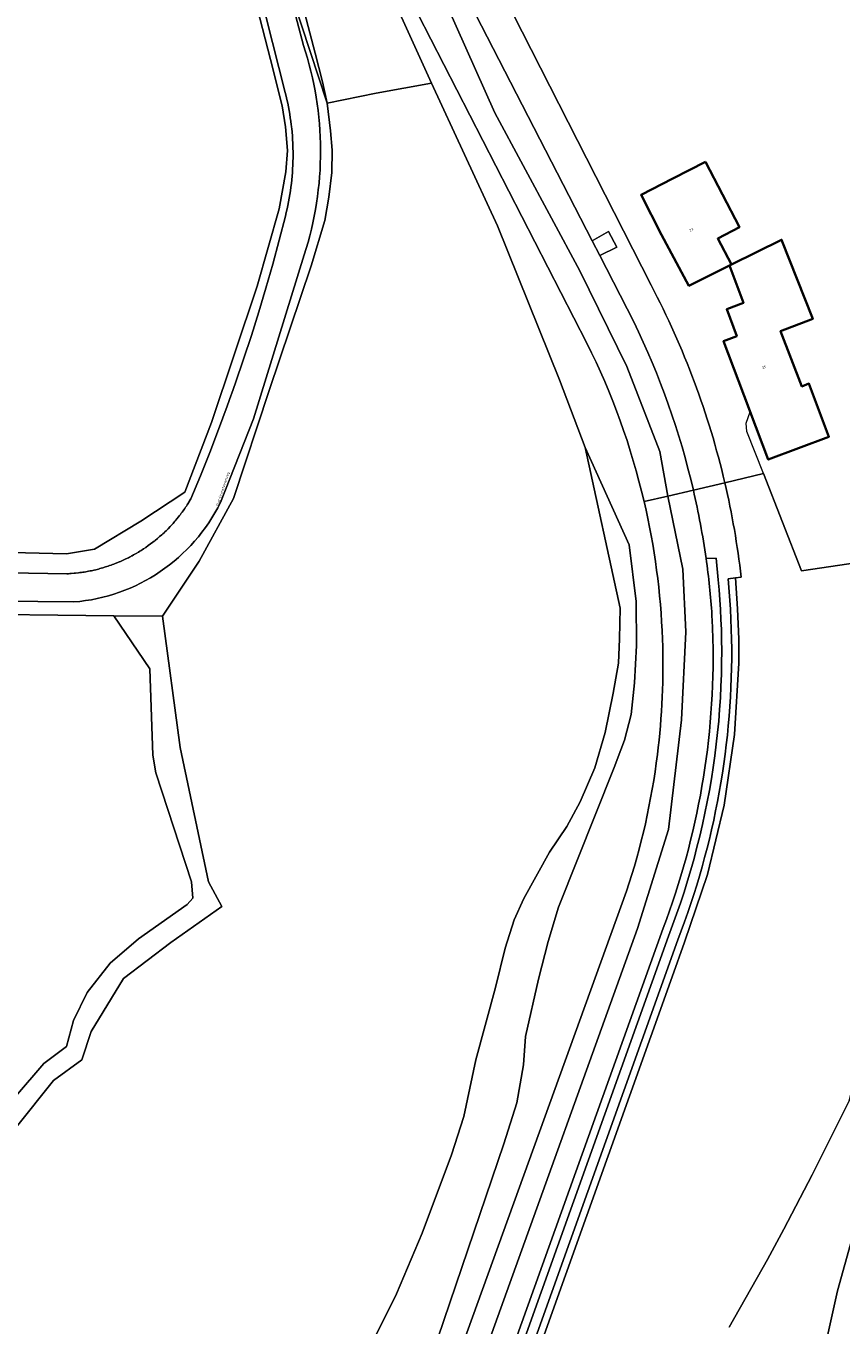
# Model space of a CAD drawing. Header units: metres. Extents: x 197700 to 204338, y 317132 to 325229.
# Tile 811 of 1056: x 202123 to 202237, y 320404 to 320586. Entities that reach past the tile are written whole.
import ezdxf
from ezdxf.enums import TextEntityAlignment as Align

# ---------------------------------------------------------------- set-up
doc = ezdxf.new("R2010")
doc.units = ezdxf.units.M
for name, color, linetype, lineweight in [('B-WE-GR-BEPLANTING_CULTUUR_BOSPLANTSOEN-GV', 90, 'Continuous', 18), ('B-WE-GR-BEPLANTING_CULTUUR_HEESTERS-GV', 90, 'Continuous', 18), ('B-WE-GR-BOS_LOOF-GV', 40, 'Continuous', 13), ('B-WE-GR-GRAS-GV', 60, 'Continuous', 13), ('B-WE-GW-TALUD_KRUIN-G', 90, 'Continuous', 18), ('B-WE-IE-TERREINAFSCHEIDING_KUNSTMATIG_HEKWERK-G', 20, 'IE-TERREINAFSCHEIDING-KUNSTMATIG', 18), ('B-WE-OG-BEBOUWING-GV', 7, 'Continuous', 35), ('B-WE-OG-BEBOUWING-T18', 10, 'Continuous', 18), ('B-WE-OG-TERREIN_CULTUURSCHEIDING-GV', 7, 'Continuous', 18), ('B-WE-OG-TERREIN_ERF-GV', 7, 'Continuous', 18), ('B-WE-OG-TOPOGRAFIE-T18', 10, 'Continuous', 18), ('B-WE-VH-ONVERHARD-GV', 252, 'Continuous', 18), ('B-WE-VH-VERHARDING_ASFALT-GV', 252, 'Continuous', 18), ('B-WE-VH-VERHARDING_GESLOTEN-GV', 252, 'Continuous', 18), ('B-WE-VH-VERHARDING_TEGEL-GV', 252, 'Continuous', 18)]:
    doc.layers.add(name, color=color, linetype=linetype, lineweight=lineweight)
doc.styles.add('NLCS-ISO-M200-T18', font='NLCS-ISO.ttf', dxfattribs={"height": 0.36})
doc.linetypes.add('IE-TERREINAFSCHEIDING-KUNSTMATIG', pattern='A,4,[82,NLCS.SHX,S=0.75,R=90,X=0,Y=0],4,-2', length=10)

msp = doc.modelspace()

# ---------------------------------------------------------------- linework, layer by layer
at = {"layer": 'B-WE-GR-BEPLANTING_CULTUUR_BOSPLANTSOEN-GV'}
for points in [[(202154.729, 320616.085), (202163.68, 320581.931), (202164.67, 320577.92), (202165.361, 320574.916), (202172.18, 320576.355), (202179.915, 320577.739), (202170.793, 320597.868)], [(202109.061, 320143.051), (202110.153, 320143.042), (202110.236, 320143.221), (202113.383, 320150.64), (202114.889, 320155.025), (202119.662, 320171.355), (202126.456, 320202.045), (202135.026, 320232.811), (202138.551, 320243.051), (202213.535, 320452.819), (202215.274, 320457.684), (202218.475, 320467.14), (202220.818, 320476.844), (202222.285, 320486.718), (202222.864, 320496.684), (202222.859, 320500.008), (202222.707, 320504.277), (202222.387, 320508.587)], [(202222.387, 320508.587), (202221.396, 320508.437), (202221.708, 320504.222), (202221.859, 320500)], [(202214.331, 320458.018), (202136.837, 320241.228)]]:
    msp.add_lwpolyline(points, dxfattribs=at)
msp.add_lwpolyline([(202221.859, 320500, -0.0972867), (202214.331, 320458.018)], format="xyb", dxfattribs=at)
at = {"layer": 'B-WE-GR-BEPLANTING_CULTUUR_HEESTERS-GV'}
msp.add_lwpolyline([(202202.378, 320555.683), (202203.43, 320553.635), (202205.814, 320554.819), (202204.66, 320556.995)], close=True, dxfattribs=at)
at = {"layer": 'B-WE-GR-BOS_LOOF-GV'}
for points in [[(202217.923, 320324.699), (202236.647, 320408.94), (202241.789, 320427.353), (202251.221, 320465.488), (202257.328, 320493.475), (202257.593, 320495.593), (202258.591, 320497.26), (202260.527, 320502.993), (202266.328, 320529.029), (202270.675, 320550.511), (202272.451, 320559.944), (202276.82, 320580.515), (202279.689, 320591.117), (202283.107, 320606.686), (202285.235, 320617.904), (202287.612, 320629.063), (202290.549, 320644.169), (202294.386, 320668.136), (202296.729, 320681.533), (202304.022, 320716.99), (202311.543, 320754.238), (202312.378, 320759.168), (202313.07, 320764.119), (202315.732, 320785.868)], [(202273.285, 320603.425), (202264.927, 320567.324), (202263.678, 320560.681), (202262.429, 320554.039), (202261.247, 320548.339), (202260.066, 320542.639), (202258.386, 320533.952), (202256.706, 320525.265), (202255.172, 320519.949), (202253.638, 320514.633), (202252.931, 320512.709), (202252.225, 320510.785), (202249.506, 320508.414), (202249.269, 320506.649), (202248.291, 320512.023), (202231.64, 320509.562), (202226.313, 320523.156), (202220.91, 320521.892)], [(202273.771, 320592.304), (202271.356, 320580.627), (202266.081, 320560.583), (202264.353, 320553.29), (202258.244, 320520.192), (202254.198, 320502.367), (202249.253, 320482.146), (202242.402, 320451.455), (202238.289, 320435.517), (202233.137, 320425.166), (202229.176, 320417.568), (202226.856, 320413.316), (202221.516, 320403.855)], [(202221.516, 320403.855), (202226.856, 320413.316), (202229.176, 320417.568), (202233.137, 320425.166), (202238.289, 320435.517), (202242.402, 320451.455), (202249.253, 320482.146), (202254.198, 320502.367), (202258.244, 320520.192), (202264.353, 320553.29), (202266.081, 320560.583), (202271.356, 320580.627), (202273.771, 320592.304)], [(202179.992, 320399.872), (202190.027, 320429.488), (202191.86, 320435.229), (202192.8, 320440.529), (202193.075, 320444.504), (202194.855, 320452.5), (202196.212, 320457.782), (202197.685, 320462.577), (202205.447, 320482.089), (202206.393, 320484.538), (202206.912, 320485.884), (202207.828, 320489.496), (202208.307, 320493.901), (202208.567, 320499.16), (202208.52, 320505.276), (202207.561, 320513.196), (202201.391, 320526.833), (202206.267, 320504.335), (202206.193, 320500.089), (202206.04, 320496.648), (202205.309, 320492.459), (202204.215, 320486.975), (202202.727, 320482.054), (202200.716, 320477.294), (202198.823, 320473.829), (202196.41, 320470.249), (202192.846, 320463.797), (202191.453, 320460.799), (202190.225, 320456.832), (202188.887, 320451.347), (202186.117, 320441.219), (202184.421, 320433.305), (202182.735, 320427.947), (202178.628, 320416.989), (202175.011, 320408.509), (202165.205, 320388.745)], [(202223.198, 320508.709), (202222.387, 320508.587), (202222.707, 320504.277), (202222.859, 320500.008), (202222.864, 320496.684), (202222.285, 320486.718), (202220.818, 320476.844), (202218.475, 320467.14), (202215.274, 320457.684), (202213.535, 320452.819), (202138.551, 320243.051), (202135.026, 320232.811), (202126.456, 320202.045), (202119.662, 320171.355)]]:
    msp.add_lwpolyline(points, dxfattribs=at)
msp.add_lwpolyline([(202220.91, 320521.892, -0.0289346), (202223.198, 320508.709)], format="xyb", dxfattribs=at)
at = {"layer": 'B-WE-GR-GRAS-GV'}
for points in [[(202315.732, 320785.868), (202313.07, 320764.119), (202312.378, 320759.168), (202311.543, 320754.238), (202304.022, 320716.99), (202296.729, 320681.533), (202294.386, 320668.136), (202290.549, 320644.169), (202287.612, 320629.063), (202285.235, 320617.904), (202283.107, 320606.686), (202279.689, 320591.117), (202276.82, 320580.515), (202272.451, 320559.944), (202270.675, 320550.511), (202266.328, 320529.029), (202260.527, 320502.993), (202258.591, 320497.26), (202257.593, 320495.593), (202257.328, 320493.475), (202251.221, 320465.488), (202241.789, 320427.353), (202236.647, 320408.94), (202217.923, 320324.699)], [(202082.881, 320513.079), (202128.906, 320511.946), (202132.838, 320512.596), (202139.312, 320516.501), (202145.463, 320520.574), (202149.173, 320530.282), (202155.552, 320549.352), (202158.643, 320560.171), (202159.568, 320565.326), (202159.802, 320568.326), (202159.516, 320571.634), (202159.042, 320574.585), (202157.436, 320581.034), (202154.073, 320594.067), (202149.904, 320610.491), (202147.385, 320621.81), (202146.494, 320628.435), (202145.447, 320634.803), (202144.122, 320643.394), (202142.771, 320652.553), (202142.247, 320658.104), (202142.078, 320662.482)], [(202165.205, 320388.745), (202175.011, 320408.509), (202178.628, 320416.989), (202182.735, 320427.947), (202184.421, 320433.305), (202186.117, 320441.219), (202188.887, 320451.347), (202190.225, 320456.832), (202191.453, 320460.799), (202192.846, 320463.797), (202196.41, 320470.249), (202198.823, 320473.829), (202200.716, 320477.294), (202202.727, 320482.054), (202204.215, 320486.975), (202205.309, 320492.459), (202206.04, 320496.648), (202206.193, 320500.089), (202206.267, 320504.335), (202201.391, 320526.833), (202197.828, 320536.258), (202189.149, 320557.812), (202179.915, 320577.739), (202172.18, 320576.355), (202165.361, 320574.916), (202165.804, 320571.064), (202166.044, 320568.35), (202166.019, 320565.251), (202165.588, 320561.82), (202165.013, 320558.518), (202163.119, 320552.213), (202157.244, 320534.761), (202152.271, 320519.703), (202147.458, 320510.926), (202142.339, 320503.219), (202144.808, 320484.889), (202148.777, 320466.104), (202150.629, 320462.664), (202143.485, 320457.637), (202136.87, 320452.61), (202132.372, 320445.201), (202131.049, 320441.233), (202127.081, 320438.322), (202116.529, 320425.161)], [(202114.116, 320427.21), (202125.758, 320440.703), (202128.933, 320443.085), (202129.905, 320446.703), (202131.794, 320450.626), (202135.041, 320454.738), (202138.972, 320458.144), (202145.784, 320462.926), (202146.57, 320463.843), (202146.395, 320466.104), (202141.388, 320481.352), (202141.002, 320483.822), (202140.544, 320495.876), (202135.557, 320503.299), (202088.457, 320503.858)]]:
    msp.add_lwpolyline(points, dxfattribs=at)
at = {"layer": 'B-WE-GW-TALUD_KRUIN-G'}
msp.add_lwpolyline([(202217.923, 320324.699), (202236.647, 320408.94), (202241.789, 320427.353), (202251.221, 320465.488), (202257.328, 320493.475), (202257.593, 320495.593), (202258.591, 320497.26), (202260.527, 320502.993), (202266.328, 320529.029), (202270.675, 320550.511), (202272.451, 320559.944), (202276.82, 320580.515), (202279.689, 320591.117), (202283.107, 320606.686), (202285.235, 320617.904), (202287.612, 320629.063), (202290.549, 320644.169), (202294.386, 320668.136), (202296.729, 320681.533), (202304.022, 320716.99), (202311.543, 320754.238), (202312.378, 320759.168), (202313.07, 320764.119), (202315.732, 320785.868)], dxfattribs=at)
at = {"layer": 'B-WE-IE-TERREINAFSCHEIDING_KUNSTMATIG_HEKWERK-G'}
for points in [[(202165.361, 320574.916), (202172.18, 320576.355), (202179.915, 320577.739)], [(202179.915, 320577.739), (202189.149, 320557.812), (202197.828, 320536.258), (202201.391, 320526.833)], [(202142.339, 320503.219), (202147.458, 320510.926), (202152.271, 320519.703), (202157.244, 320534.761), (202163.119, 320552.213), (202165.013, 320558.518), (202165.588, 320561.82), (202166.019, 320565.251), (202166.044, 320568.35), (202165.804, 320571.064), (202165.361, 320574.916)], [(202226.313, 320523.156), (202224.009, 320529.038), (202223.878, 320530.226), (202224.461, 320531.814)], [(202201.391, 320526.833), (202206.267, 320504.335), (202206.193, 320500.089), (202206.04, 320496.648), (202205.309, 320492.459), (202204.215, 320486.975), (202202.727, 320482.054), (202200.716, 320477.294), (202198.823, 320473.829), (202196.41, 320470.249), (202192.846, 320463.797), (202191.453, 320460.799), (202190.225, 320456.832), (202188.887, 320451.347), (202186.117, 320441.219), (202184.421, 320433.305), (202182.735, 320427.947), (202178.628, 320416.989), (202175.011, 320408.509), (202165.205, 320388.745), (202154.563, 320364.154), (202153.14, 320361.528)], [(202226.313, 320523.156), (202231.64, 320509.562), (202248.291, 320512.023)], [(202060.14, 320504.566), (202068.101, 320504.376), (202088.457, 320503.858), (202135.557, 320503.299)], [(202135.557, 320503.299), (202142.339, 320503.219)]]:
    msp.add_lwpolyline(points, dxfattribs=at)
at = {"layer": 'B-WE-OG-BEBOUWING-GV'}
for points in [[(202218.206, 320566.72), (202213.662, 320564.387), (202209.214, 320562.103), (202212.072, 320556.539), (202215.905, 320549.419), (202221.558, 320552.261), (202221.838, 320552.402), (202219.916, 320556.004), (202222.943, 320557.592)], [(202231.653, 320535.352), (202228.71, 320543.082), (202233.19, 320544.773), (202228.838, 320555.844), (202221.838, 320552.402), (202221.558, 320552.261), (202223.521, 320547.008), (202221.181, 320546.128), (202222.59, 320542.384), (202220.746, 320541.69), (202224.269, 320532.324), (202224.461, 320531.814), (202226.98, 320525.117), (202235.46, 320528.307), (202232.666, 320535.733)]]:
    msp.add_lwpolyline(points, close=True, dxfattribs=at)
at = {"layer": 'B-WE-OG-TERREIN_CULTUURSCHEIDING-GV'}
for points in [[(202159.374, 320593.117), (202165.361, 320574.916), (202164.67, 320577.92), (202163.68, 320581.931), (202154.729, 320616.085), (202151.552, 320633.383), (202149.288, 320649.385), (202148.065, 320658.772), (202147.492, 320670.65), (202147.336, 320679.351), (202148.234, 320686.433)], [(202088.771, 320509.832), (202128.983, 320509.159), (202129.186, 320509.169), (202129.389, 320509.181), (202129.591, 320509.194), (202129.996, 320509.228), (202130.198, 320509.249), (202130.602, 320509.294), (202130.803, 320509.319), (202131.005, 320509.348), (202131.205, 320509.377), (202131.406, 320509.409), (202131.606, 320509.442), (202131.807, 320509.477), (202132.006, 320509.514), (202132.206, 320509.554), (202132.404, 320509.595), (202132.603, 320509.638), (202132.718, 320509.664), (202132.801, 320509.682), (202132.999, 320509.729), (202133.196, 320509.777), (202133.393, 320509.829), (202133.589, 320509.881), (202133.785, 320509.935), (202133.98, 320509.991), (202134.368, 320510.109), (202134.549, 320510.167), (202134.562, 320510.171), (202134.755, 320510.234), (202134.948, 320510.301), (202135.139, 320510.368), (202135.33, 320510.437), (202135.52, 320510.508), (202135.71, 320510.581), (202136.087, 320510.732), (202136.299, 320510.822), (202136.339, 320510.839), (202136.461, 320510.891), (202136.832, 320511.056), (202137.2, 320511.229), (202137.564, 320511.408), (202137.745, 320511.5), (202137.925, 320511.595), (202138.024, 320511.648), (202138.104, 320511.69), (202138.282, 320511.789), (202138.459, 320511.888), (202138.636, 320511.989), (202138.985, 320512.196), (202139.158, 320512.302), (202139.331, 320512.41), (202139.501, 320512.519), (202139.672, 320512.63), (202140.009, 320512.857), (202140.342, 320513.091), (202140.67, 320513.33), (202140.993, 320513.576), (202141.163, 320513.711), (202141.195, 320513.736), (202141.311, 320513.828), (202141.625, 320514.087), (202141.78, 320514.218), (202141.934, 320514.351), (202142.237, 320514.621), (202142.386, 320514.758), (202142.593, 320514.952), (202142.618, 320514.976), (202142.682, 320515.036), (202142.828, 320515.178), (202143.116, 320515.465), (202143.398, 320515.758), (202143.536, 320515.906), (202143.674, 320516.056), (202143.809, 320516.206), (202143.916, 320516.327), (202144.077, 320516.512), (202144.209, 320516.667), (202144.339, 320516.823), (202144.594, 320517.139), (202144.72, 320517.299), (202144.843, 320517.459), (202144.966, 320517.622), (202145.086, 320517.785), (202145.092, 320517.793), (202145.206, 320517.95), (202145.323, 320518.115), (202145.44, 320518.282), (202145.554, 320518.449), (202145.667, 320518.619), (202145.778, 320518.789), (202145.888, 320518.96), (202146.102, 320519.305), (202146.131, 320519.353), (202146.206, 320519.479), (202146.31, 320519.654), (202147.64, 320522.863), (202148.929, 320526.089), (202150.177, 320529.332), (202151.383, 320532.59), (202151.951, 320534.187), (202151.979, 320534.265), (202152.548, 320535.863), (202153.67, 320539.15), (202154.751, 320542.452), (202155.789, 320545.767), (202156.785, 320549.096), (202157.738, 320552.436), (202158.648, 320555.789), (202159.516, 320559.153), (202159.637, 320559.652), (202159.752, 320560.152), (202159.859, 320560.654), (202159.958, 320561.158), (202160.05, 320561.663), (202160.135, 320562.169), (202160.213, 320562.677), (202160.283, 320563.185), (202160.345, 320563.695), (202160.4, 320564.205), (202160.448, 320564.716), (202160.489, 320565.228), (202160.521, 320565.74), (202160.547, 320566.253), (202160.565, 320566.766), (202160.575, 320567.279), (202160.578, 320567.792), (202160.573, 320568.305), (202160.569, 320568.465), (202160.567, 320568.558), (202160.561, 320568.819), (202160.542, 320569.332), (202160.515, 320569.844), (202160.481, 320570.356), (202160.439, 320570.868), (202160.389, 320571.379), (202160.366, 320571.583), (202160.349, 320571.737), (202160.332, 320571.889), (202160.268, 320572.398), (202160.197, 320572.907), (202160.118, 320573.414), (202160.031, 320573.92), (202159.937, 320574.425), (202159.836, 320574.928), (202159.728, 320575.43), (202159.612, 320575.93), (202159.489, 320576.428), (202152.366, 320604.611)], [(202170.793, 320597.868), (202179.915, 320577.739), (202189.149, 320557.812), (202197.828, 320536.258), (202201.391, 320526.833), (202207.561, 320513.196), (202208.52, 320505.276), (202208.567, 320499.16), (202208.307, 320493.901), (202207.828, 320489.496), (202206.912, 320485.884), (202206.393, 320484.538), (202205.447, 320482.089), (202197.685, 320462.577), (202196.212, 320457.782), (202194.855, 320452.5), (202193.075, 320444.504), (202192.8, 320440.529), (202191.86, 320435.229), (202190.027, 320429.488), (202179.992, 320399.872)], [(202154.073, 320594.067), (202157.436, 320581.034), (202159.042, 320574.585), (202159.516, 320571.634), (202159.802, 320568.326), (202159.568, 320565.326), (202158.643, 320560.171), (202155.552, 320549.352), (202149.173, 320530.282), (202145.463, 320520.574), (202139.312, 320516.501), (202132.838, 320512.596), (202128.906, 320511.946), (202082.881, 320513.079)], [(202088.457, 320503.858), (202135.557, 320503.299), (202142.339, 320503.219), (202147.458, 320510.926), (202152.271, 320519.703), (202157.244, 320534.761), (202163.119, 320552.213), (202165.013, 320558.518), (202165.588, 320561.82), (202166.019, 320565.251), (202166.044, 320568.35), (202165.804, 320571.064), (202165.361, 320574.916), (202159.374, 320593.117)], [(202159.374, 320593.117), (202162.035, 320582.996)], [(202201.646, 320541.384), (202178.01, 320587.411)], [(202162.134, 320553.721), (202155.039, 320530.828), (202150.429, 320519.133)], [(202135.503, 320241.655), (202213.023, 320458.517), (202213.607, 320460.05), (202214.164, 320461.581), (202214.699, 320463.121), (202215.21, 320464.668), (202215.698, 320466.223), (202216.163, 320467.786), (202216.606, 320469.354), (202217.023, 320470.929), (202217.418, 320472.511), (202217.789, 320474.098), (202218.137, 320475.69), (202218.46, 320477.288), (202218.76, 320478.89), (202219.035, 320480.497), (202219.287, 320482.107), (202219.515, 320483.72), (202219.719, 320485.337), (202219.897, 320486.958), (202220.053, 320488.58), (202220.184, 320490.205), (202220.29, 320491.831), (202220.373, 320493.458), (202220.431, 320495.087), (202220.465, 320496.718), (202220.474, 320498.347), (202220.459, 320499.955), (202220.428, 320501.367), (202220.377, 320502.757), (202220.31, 320504.147), (202220.225, 320505.535), (202220.123, 320506.922), (202220.001, 320508.316), (202219.694, 320511.322), (202218.29, 320511.31)], [(202129.954, 320505.218), (202094.807, 320505.571)], [(202219.119, 320503.379), (202219.196, 320501.69), (202219.248, 320500)], [(202124.663, 320236.542), (202207.19, 320464.791)], [(202212.294, 320459.636), (202133.292, 320239.155)]]:
    msp.add_lwpolyline(points, dxfattribs=at)
for points in [[(202162.035, 320582.996, -0.1594192), (202162.134, 320553.721)], [(202209.631, 320519.254, 0.0586018), (202201.646, 320541.384)], [(202150.429, 320519.133, -0.2639739), (202129.954, 320505.218)], [(202212.202, 320500, 0.0482766), (202209.631, 320519.254)], [(202218.29, 320511.31, -0.0180312), (202219.119, 320503.379)], [(202211.492, 320483.887, 0.0400933), (202212.202, 320500)], [(202219.248, 320500, -0.0966295), (202212.294, 320459.636)], [(202207.19, 320464.791, 0.0487068), (202211.492, 320483.887)]]:
    msp.add_lwpolyline(points, format="xyb", dxfattribs=at)
at = {"layer": 'B-WE-OG-TERREIN_ERF-GV'}
for points in [[(202220.91, 320521.892), (202226.313, 320523.156), (202231.64, 320509.562), (202248.291, 320512.023), (202250.037, 320543.271), (202251.527, 320550.596), (202254.937, 320571.589), (202260.933, 320601.412), (202265.567, 320623.054), (202269.409, 320640.774), (202279.069, 320682.107), (202283.99, 320701.221)], [(202180.434, 320609.906), (202191.303, 320587.448), (202210.615, 320549.487)]]:
    msp.add_lwpolyline(points, dxfattribs=at)
msp.add_lwpolyline([(202213.662, 320564.387), (202218.206, 320566.72), (202222.943, 320557.592), (202219.916, 320556.004), (202221.838, 320552.402), (202228.838, 320555.844), (202233.19, 320544.773), (202228.71, 320543.082), (202231.653, 320535.352), (202232.666, 320535.733), (202235.46, 320528.307), (202226.98, 320525.117), (202224.461, 320531.814), (202224.269, 320532.324), (202220.746, 320541.69), (202222.59, 320542.384), (202221.181, 320546.128), (202223.521, 320547.008), (202221.558, 320552.261), (202215.905, 320549.419), (202212.072, 320556.539), (202209.214, 320562.103)], close=True, dxfattribs=at)
msp.add_lwpolyline([(202210.615, 320549.487, -0.063856), (202220.91, 320521.892)], format="xyb", dxfattribs=at)
at = {"layer": 'B-WE-VH-ONVERHARD-GV'}
for points in [[(202220.91, 320521.892), (202216.514, 320520.864)], [(202218.29, 320511.31), (202219.694, 320511.322), (202220.001, 320508.316), (202220.123, 320506.922), (202220.225, 320505.535), (202220.31, 320504.147), (202220.377, 320502.757), (202220.428, 320501.367), (202220.459, 320499.955), (202220.474, 320498.347), (202220.465, 320496.718), (202220.431, 320495.087), (202220.373, 320493.458), (202220.29, 320491.831), (202220.184, 320490.205), (202220.053, 320488.58), (202219.897, 320486.958), (202219.719, 320485.337), (202219.515, 320483.72), (202219.287, 320482.107), (202219.035, 320480.497), (202218.76, 320478.89), (202218.46, 320477.288), (202218.137, 320475.69), (202217.789, 320474.098), (202217.418, 320472.511), (202217.023, 320470.929), (202216.606, 320469.354), (202216.163, 320467.786), (202215.698, 320466.223), (202215.21, 320464.668), (202214.699, 320463.121), (202214.164, 320461.581), (202213.607, 320460.05), (202213.023, 320458.517), (202135.503, 320241.655)], [(202221.859, 320500), (202221.708, 320504.222), (202221.396, 320508.437), (202222.387, 320508.587), (202223.198, 320508.709)], [(202116.529, 320425.161), (202127.081, 320438.322), (202131.049, 320441.233), (202132.372, 320445.201), (202136.87, 320452.61), (202143.485, 320457.637), (202150.629, 320462.664), (202148.777, 320466.104), (202144.808, 320484.889), (202142.339, 320503.219), (202135.557, 320503.299), (202140.544, 320495.876), (202141.002, 320483.822), (202141.388, 320481.352), (202146.395, 320466.104), (202146.57, 320463.843), (202145.784, 320462.926), (202138.972, 320458.144), (202135.041, 320454.738), (202131.794, 320450.626), (202129.905, 320446.703), (202128.933, 320443.085), (202125.758, 320440.703), (202114.116, 320427.21)], [(202136.837, 320241.228), (202214.331, 320458.018)]]:
    msp.add_lwpolyline(points, dxfattribs=at)
for points in [[(202223.198, 320508.709, 0.0289346), (202220.91, 320521.892)], [(202216.514, 320520.864, -0.0218856), (202218.29, 320511.31)], [(202214.331, 320458.018, 0.0972867), (202221.859, 320500)]]:
    msp.add_lwpolyline(points, format="xyb", dxfattribs=at)
at = {"layer": 'B-WE-VH-VERHARDING_ASFALT-GV'}
for points in [[(202209.631, 320519.254), (202212.941, 320520.028), (202211.844, 320526.237), (202207.228, 320538.133), (202200.668, 320551.485), (202188.763, 320573.577), (202172.38, 320610.394), (202164.876, 320631.35), (202159.9, 320652.665), (202156.812, 320672.142), (202156.476, 320680.742), (202153.576, 320680.718), (202152.604, 320680.67), (202152.682, 320679.799)], [(202159.856, 320680.819), (202158.818, 320680.761), (202156.476, 320680.742), (202156.812, 320672.142), (202159.9, 320652.665), (202164.876, 320631.35), (202172.38, 320610.394), (202188.763, 320573.577), (202200.668, 320551.485), (202207.228, 320538.133), (202211.844, 320526.237), (202212.941, 320520.028), (202216.514, 320520.864)], [(202178.01, 320587.411), (202201.646, 320541.384)], [(202208.195, 320544.365), (202203.43, 320553.635), (202202.378, 320555.683), (202185.303, 320588.901)]]:
    msp.add_lwpolyline(points, dxfattribs=at)
for points in [[(202216.514, 320520.864, 0.0563534), (202208.195, 320544.365)], [(202201.646, 320541.384, -0.0586018), (202209.631, 320519.254)]]:
    msp.add_lwpolyline(points, format="xyb", dxfattribs=at)
at = {"layer": 'B-WE-VH-VERHARDING_GESLOTEN-GV'}
for points in [[(202162.035, 320582.996), (202159.374, 320593.117), (202155.776, 320606.805)], [(202152.366, 320604.611), (202159.489, 320576.428), (202159.612, 320575.93), (202159.728, 320575.43), (202159.836, 320574.928), (202159.937, 320574.425), (202160.031, 320573.92), (202160.118, 320573.414), (202160.197, 320572.907), (202160.268, 320572.398), (202160.332, 320571.889), (202160.349, 320571.737), (202160.366, 320571.583), (202160.389, 320571.379), (202160.439, 320570.868), (202160.481, 320570.356), (202160.515, 320569.844), (202160.542, 320569.332), (202160.561, 320568.819), (202160.567, 320568.558), (202160.569, 320568.465), (202160.573, 320568.305), (202160.578, 320567.792), (202160.575, 320567.279), (202160.565, 320566.766), (202160.547, 320566.253), (202160.521, 320565.74), (202160.489, 320565.228), (202160.448, 320564.716), (202160.4, 320564.205), (202160.345, 320563.695), (202160.283, 320563.185), (202160.213, 320562.677), (202160.135, 320562.169), (202160.05, 320561.663), (202159.958, 320561.158), (202159.859, 320560.654), (202159.752, 320560.152), (202159.637, 320559.652), (202159.516, 320559.153), (202158.648, 320555.789), (202157.738, 320552.436), (202156.785, 320549.096), (202155.789, 320545.767), (202154.751, 320542.452), (202153.67, 320539.15), (202152.548, 320535.863), (202151.979, 320534.265)], [(202150.429, 320519.133), (202155.039, 320530.828), (202162.134, 320553.721)], [(202151.979, 320534.265), (202151.951, 320534.187), (202151.383, 320532.59), (202150.177, 320529.332), (202148.929, 320526.089), (202147.64, 320522.863), (202146.31, 320519.654), (202146.206, 320519.479), (202146.131, 320519.353), (202146.102, 320519.305), (202145.888, 320518.96), (202145.778, 320518.789), (202145.667, 320518.619), (202145.554, 320518.449), (202145.44, 320518.282), (202145.323, 320518.115), (202145.206, 320517.95), (202145.092, 320517.793), (202145.086, 320517.785), (202144.966, 320517.622), (202144.843, 320517.459), (202144.72, 320517.299), (202144.594, 320517.139), (202144.339, 320516.823), (202144.209, 320516.667), (202144.077, 320516.512), (202143.916, 320516.327), (202143.809, 320516.206), (202143.674, 320516.056), (202143.536, 320515.906), (202143.398, 320515.758), (202143.116, 320515.465), (202142.828, 320515.178), (202142.682, 320515.036), (202142.618, 320514.976), (202142.593, 320514.952), (202142.386, 320514.758), (202142.237, 320514.621), (202141.934, 320514.351), (202141.78, 320514.218), (202141.625, 320514.087), (202141.311, 320513.828), (202141.195, 320513.736), (202141.163, 320513.711), (202140.993, 320513.576), (202140.67, 320513.33), (202140.342, 320513.091), (202140.009, 320512.857), (202139.672, 320512.63), (202139.501, 320512.519), (202139.331, 320512.41), (202139.158, 320512.302), (202138.985, 320512.196), (202138.636, 320511.989), (202138.459, 320511.888), (202138.282, 320511.789), (202138.104, 320511.69), (202138.024, 320511.648), (202137.925, 320511.595), (202137.745, 320511.5), (202137.564, 320511.408), (202137.2, 320511.229), (202136.832, 320511.056), (202136.461, 320510.891), (202136.339, 320510.839), (202136.299, 320510.822), (202136.087, 320510.732), (202135.71, 320510.581), (202135.52, 320510.508), (202135.33, 320510.437), (202135.139, 320510.368), (202134.948, 320510.301), (202134.755, 320510.234), (202134.562, 320510.171), (202134.549, 320510.167), (202134.368, 320510.109), (202133.98, 320509.991), (202133.785, 320509.935), (202133.589, 320509.881), (202133.393, 320509.829), (202133.196, 320509.777), (202132.999, 320509.729), (202132.801, 320509.682), (202132.718, 320509.664), (202132.603, 320509.638), (202132.404, 320509.595), (202132.206, 320509.554), (202132.006, 320509.514), (202131.807, 320509.477), (202131.606, 320509.442), (202131.406, 320509.409), (202131.205, 320509.377), (202131.005, 320509.348), (202130.803, 320509.319), (202130.602, 320509.294), (202130.198, 320509.249), (202129.996, 320509.228), (202129.591, 320509.194), (202129.389, 320509.181), (202129.186, 320509.169), (202128.983, 320509.159), (202088.771, 320509.832)], [(202105.495, 320160.738), (202108.899, 320159.743), (202119.488, 320203.029), (202127.38, 320234.823), (202138.926, 320266.252), (202152.862, 320304.444), (202168.018, 320346.487), (202208.696, 320459.593), (202213.054, 320473.428), (202214.845, 320488.735), (202215.442, 320501.06), (202215.044, 320509.807), (202212.941, 320520.028), (202209.631, 320519.254)], [(202216.514, 320520.864), (202212.941, 320520.028), (202215.044, 320509.807), (202215.442, 320501.06), (202214.845, 320488.735), (202213.054, 320473.428), (202208.696, 320459.593), (202168.018, 320346.487), (202152.862, 320304.444), (202138.926, 320266.252), (202127.38, 320234.823), (202119.488, 320203.029), (202108.899, 320159.743), (202112.3, 320158.749), (202112.457, 320159.322), (202115.591, 320170.969), (202118.489, 320182.677), (202123.6, 320205.681)], [(202094.807, 320505.571), (202129.954, 320505.218)], [(202219.248, 320500), (202219.196, 320501.69), (202219.119, 320503.379)], [(202207.19, 320464.791), (202124.663, 320236.542)], [(202133.292, 320239.155), (202212.294, 320459.636)]]:
    msp.add_lwpolyline(points, dxfattribs=at)
for points in [[(202162.134, 320553.721, 0.1594192), (202162.035, 320582.996)], [(202218.29, 320511.31, 0.0218856), (202216.514, 320520.864)], [(202129.954, 320505.218, 0.2639739), (202150.429, 320519.133)], [(202209.631, 320519.254, -0.0482766), (202212.202, 320500)], [(202219.119, 320503.379, 0.0180312), (202218.29, 320511.31)], [(202212.202, 320500, -0.0400933), (202211.492, 320483.887)], [(202212.294, 320459.636, 0.0966295), (202219.248, 320500)], [(202211.492, 320483.887, -0.0487068), (202207.19, 320464.791)]]:
    msp.add_lwpolyline(points, format="xyb", dxfattribs=at)
at = {"layer": 'B-WE-VH-VERHARDING_TEGEL-GV'}
for points in [[(202210.615, 320549.487), (202191.303, 320587.448), (202180.434, 320609.906)], [(202185.303, 320588.901), (202202.378, 320555.683), (202204.66, 320556.995), (202205.814, 320554.819), (202203.43, 320553.635), (202208.195, 320544.365)], [(202216.514, 320520.864), (202220.91, 320521.892)]]:
    msp.add_lwpolyline(points, dxfattribs=at)
for points in [[(202220.91, 320521.892, 0.063856), (202210.615, 320549.487)], [(202208.195, 320544.365, -0.0563534), (202216.514, 320520.864)]]:
    msp.add_lwpolyline(points, format="xyb", dxfattribs=at)

# ---------------------------------------------------------------- texts
at = {"layer": 'B-WE-OG-BEBOUWING-T18', "style": 'NLCS-ISO-M200-T18'}
for s, rotation, p in [('23', 28.3, (202216.235, 320557.244)), ('25', 20.6, (202226.395, 320538.033))]:
    msp.add_text(s, height=0.36, rotation=rotation, dxfattribs=at).set_placement(p, align=Align.MIDDLE)
at = {"layer": 'B-WE-OG-TOPOGRAFIE-T18', "style": 'NLCS-ISO-M200-T18'}
msp.add_text('Oud-Erensteinerweg', height=0.36, rotation=71.7, dxfattribs=at).set_placement((202150.802, 320520.986), align=Align.MIDDLE)

doc.saveas('drawing.dxf')
